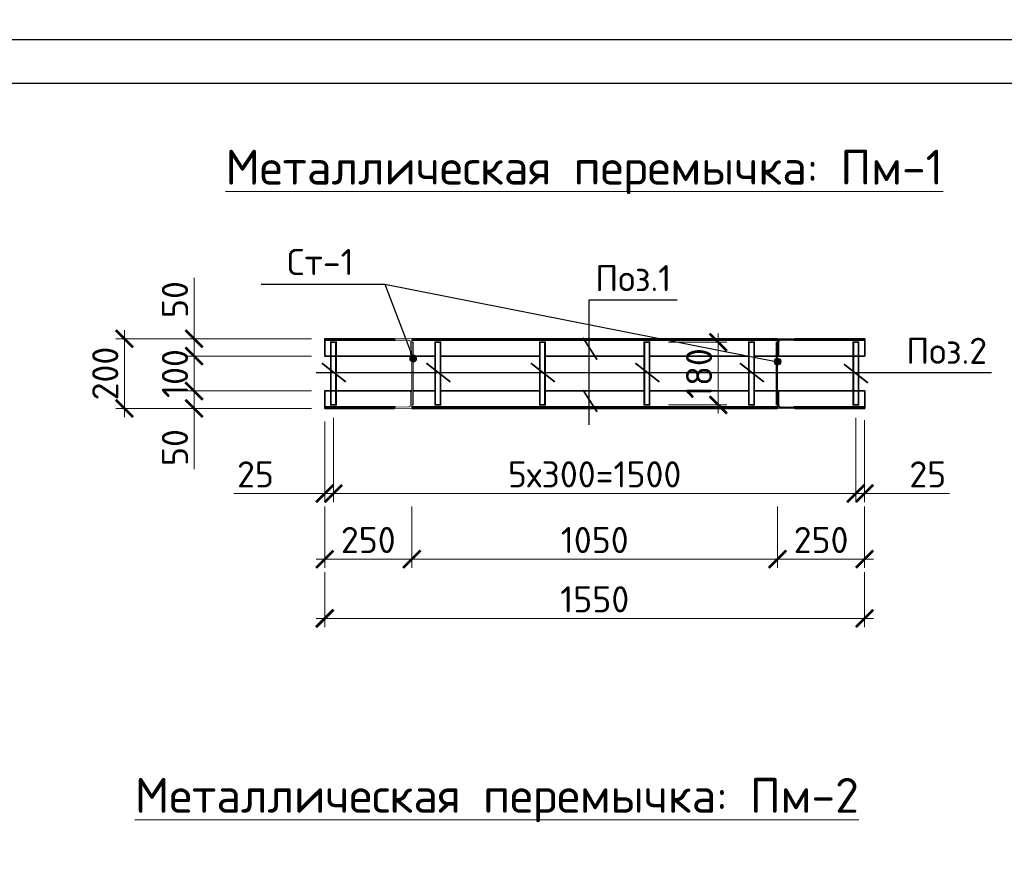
# Model space of a CAD drawing. Header units: millimetres. Extents: x 363306 to 7757304, y 1022887 to 1207196.
# Tile 384 of 656: x 1607232 to 1618537, y 1079341 to 1088906. Entities that reach past the tile are written whole.
import ezdxf
from ezdxf.enums import TextEntityAlignment as Align

# ---------------------------------------------------------------- set-up
doc = ezdxf.new("R2010")
doc.units = ezdxf.units.MM
for name, color, linetype in [('0 @ 100', 7, 'Continuous'), ('O3SAD', 1, 'Continuous'), ('Мст-1', 10, 'Continuous')]:
    doc.layers.add(name, color=color, linetype=linetype)
for name, color, linetype, lineweight in [('Ички улчамлар', 251, 'Continuous', 13), ('Мпр-2', 5, 'Continuous', 35), ('Сарлавха', 250, 'Continuous', 13), ('Сечения', 1, 'Continuous', 30)]:
    doc.layers.add(name, color=color, linetype=linetype, lineweight=lineweight)
doc.styles.add('Arial', font='arial.ttf')
doc.styles.add('GOST', font='isocpeur.TTF')
doc.styles.add('iso', font='isocpeur.TTF')
doc.styles.get("Standard").update_dxf_attribs({"font": 'isocpeui.ttf'})
doc.styles.add('ГОСТ 2.304', font='isocpeui.ttf')
doc.dimstyles.new('Дв зас-М25', dxfattribs={"dimscale": 0, "dimtxt": 300, "dimasz": 200, "dimexe": 100, "dimexo": 150, "dimgap": 70, "dimtad": 1, "dimdec": 0, "dimlfac": 0.25, "dimzin": 0, "dimdsep": 46, "dimtxsty": 'iso', "dimblk": 'ARCHTICK', "dimcen": 50, "dimdle": 100, "dimclrd": 251, "dimclre": 251, "dimclrt": 251, "dimadec": 0, "dimazin": 0, "dimtfac": 1, "dimtdec": 0, "dimtofl": 0, "dimtmove": 0, "dimatfit": 3, "dimldrblk": 'CLOSEDBLANK', "dimfxl": 0, "dimtolj": 1, "dimtzin": 0, "dimlwd": 9, "dimlwe": 9, "dimarcsym": 0})

# ---------------------------------------------------------------- blocks, each defined once
blk = doc.blocks.new('vcBlockPos')
at = {"color": 0, "linetype": 'ByBlock', "lineweight": -2, "style": 'GOST'}
blk.add_attdef('ПОЗИЦИЯ', text='', height=250, dxfattribs=at).set_placement((0, 0), align=Align.BOTTOM_CENTER)
at = {"color": 0, "linetype": 'ByBlock', "lineweight": -2, "style": 'GOST', "flags": 1}
blk.add_attdef('КОЛИЧЕСТВО', text='', height=250, dxfattribs=at).set_placement((0, 0), align=Align.RIGHT)
at = {"color": 0, "linetype": 'ByBlock', "lineweight": -2, "style": 'GOST'}
blk.add_attdef('НТЕКСТ', text='', height=250, dxfattribs=at).set_placement((0, 0), align=Align.TOP_CENTER)
blk = doc.blocks.new('_ArchTick')
at = {"color": 0, "linetype": 'ByBlock', "const_width": 0.15}
blk.add_lwpolyline([(-0.5, -0.5), (0.5, 0.5)], dxfattribs=at)
blk = doc.blocks.new('*D1321')
at = {"layer": 'Defpoints', "color": 0, "lineweight": 25, "transparency": 16777216}
for p in [(1610734, 1083463), (1611734, 1083463), (1611734, 1082709)]:
    blk.add_point(p, dxfattribs=at)
at = {"layer": 'Ички улчамлар', "color": 251, "lineweight": 9, "transparency": 16777216}
for p, q in [((1610734, 1083313), (1610734, 1082609)), ((1611734, 1083313), (1611734, 1082609)), ((1610634, 1082709), (1611834, 1082709))]:
    blk.add_line(p, q, dxfattribs=at)
at = {"layer": 'Ички улчамлар', "color": 251, "lineweight": 9, "transparency": 16777216, "xscale": 200, "yscale": 200, "zscale": 200, "rotation": 180}
blk.add_blockref('_ArchTick', (1610734, 1082709), dxfattribs=at)
at = {"layer": 'Ички улчамлар', "color": 251, "lineweight": 9, "transparency": 16777216, "xscale": 200, "yscale": 200, "zscale": 200}
blk.add_blockref('_ArchTick', (1611734, 1082709), dxfattribs=at)
at = {"layer": 'Ички улчамлар', "color": 251, "transparency": 16777216, "insert": (1611234, 1082929), "char_height": 300, "attachment_point": 5, "style": 'iso'}
blk.add_mtext('\\A1;250', dxfattribs=at)
blk = doc.blocks.new('_ClosedBlank')
at = {"color": 0, "linetype": 'ByBlock', "lineweight": -2}
for p, q in [((-1, 0.167), (0, 0)), ((-1, 0.167), (-1, -0.167)), ((0, 0), (-1, -0.167))]:
    blk.add_line(p, q, dxfattribs=at)
blk = doc.blocks.new('*D1322')
at = {"layer": 'Defpoints', "color": 0, "lineweight": 25, "transparency": 16777216}
for p in [(1611734, 1083463), (1615933, 1083463), (1615933, 1082709)]:
    blk.add_point(p, dxfattribs=at)
at = {"layer": 'Ички улчамлар', "color": 251, "lineweight": 9, "transparency": 16777216}
for p, q in [((1611734, 1083313), (1611734, 1082609)), ((1615933, 1083313), (1615933, 1082609)), ((1611634, 1082709), (1616033, 1082709))]:
    blk.add_line(p, q, dxfattribs=at)
at = {"layer": 'Ички улчамлар', "color": 251, "lineweight": 9, "transparency": 16777216, "xscale": 200, "yscale": 200, "zscale": 200, "rotation": 180}
blk.add_blockref('_ArchTick', (1611734, 1082709), dxfattribs=at)
at = {"layer": 'Ички улчамлар', "color": 251, "lineweight": 9, "transparency": 16777216, "xscale": 200, "yscale": 200, "zscale": 200}
blk.add_blockref('_ArchTick', (1615933, 1082709), dxfattribs=at)
at = {"layer": 'Ички улчамлар', "color": 251, "transparency": 16777216, "insert": (1613834, 1082929), "char_height": 300, "attachment_point": 5, "style": 'iso'}
blk.add_mtext('\\A1;1050', dxfattribs=at)
blk = doc.blocks.new('*D1323')
at = {"layer": 'Defpoints', "color": 0, "lineweight": 25, "transparency": 16777216}
for p in [(1615933, 1083463), (1616933, 1083463), (1616933, 1082709)]:
    blk.add_point(p, dxfattribs=at)
at = {"layer": 'Ички улчамлар', "color": 251, "lineweight": 9, "transparency": 16777216}
for p, q in [((1615933, 1083313), (1615933, 1082609)), ((1616933, 1083313), (1616933, 1082609)), ((1615833, 1082709), (1617033, 1082709))]:
    blk.add_line(p, q, dxfattribs=at)
at = {"layer": 'Ички улчамлар', "color": 251, "lineweight": 9, "transparency": 16777216, "xscale": 200, "yscale": 200, "zscale": 200, "rotation": 180}
blk.add_blockref('_ArchTick', (1615933, 1082709), dxfattribs=at)
at = {"layer": 'Ички улчамлар', "color": 251, "lineweight": 9, "transparency": 16777216, "xscale": 200, "yscale": 200, "zscale": 200}
blk.add_blockref('_ArchTick', (1616933, 1082709), dxfattribs=at)
at = {"layer": 'Ички улчамлар', "color": 251, "transparency": 16777216, "insert": (1616433, 1082929), "char_height": 300, "attachment_point": 5, "style": 'iso'}
blk.add_mtext('\\A1;250', dxfattribs=at)
blk = doc.blocks.new('*D1324')
at = {"layer": 'Defpoints', "color": 0, "lineweight": 25, "transparency": 16777216}
for p in [(1610734, 1082709), (1616933, 1082709), (1616933, 1082028)]:
    blk.add_point(p, dxfattribs=at)
at = {"layer": 'Ички улчамлар', "color": 251, "lineweight": 9, "transparency": 16777216}
for p, q in [((1610734, 1082559), (1610734, 1081928)), ((1616933, 1082559), (1616933, 1081928)), ((1610634, 1082028), (1617033, 1082028))]:
    blk.add_line(p, q, dxfattribs=at)
at = {"layer": 'Ички улчамлар', "color": 251, "lineweight": 9, "transparency": 16777216, "xscale": 200, "yscale": 200, "zscale": 200, "rotation": 180}
blk.add_blockref('_ArchTick', (1610734, 1082028), dxfattribs=at)
at = {"layer": 'Ички улчамлар', "color": 251, "lineweight": 9, "transparency": 16777216, "xscale": 200, "yscale": 200, "zscale": 200}
blk.add_blockref('_ArchTick', (1616933, 1082028), dxfattribs=at)
at = {"layer": 'Ички улчамлар', "color": 251, "transparency": 16777216, "insert": (1613834, 1082248), "char_height": 300, "attachment_point": 5, "style": 'iso'}
blk.add_mtext('\\A1;1550', dxfattribs=at)
blk = doc.blocks.new('*D1391')
at = {"layer": 'Defpoints', "color": 0, "lineweight": 25, "transparency": 16777216}
for p in [(1610734, 1085241), (1608434, 1084441), (1610734, 1084441)]:
    blk.add_point(p, dxfattribs=at)
at = {"layer": 'Ички улчамлар', "color": 251, "lineweight": 9, "transparency": 16777216}
for p, q in [((1608434, 1085341), (1608434, 1084341)), ((1610584, 1085241), (1608334, 1085241)), ((1610584, 1084441), (1608334, 1084441))]:
    blk.add_line(p, q, dxfattribs=at)
at = {"layer": 'Ички улчамлар', "color": 251, "lineweight": 9, "transparency": 16777216, "xscale": 200, "yscale": 200, "zscale": 200}
for p, rotation in [((1608434, 1085241), 90), ((1608434, 1084441), 270)]:
    blk.add_blockref('_ArchTick', p, dxfattribs=dict(at, rotation=rotation))
at = {"layer": 'Ички улчамлар', "color": 251, "transparency": 16777216, "insert": (1608214, 1084841), "char_height": 300, "attachment_point": 5, "rotation": 90, "style": 'iso'}
blk.add_mtext('\\A1;200', dxfattribs=at)
blk = doc.blocks.new('*D1392')
at = {"layer": 'Defpoints', "color": 0, "lineweight": 25, "transparency": 16777216}
for p in [(1609234, 1085241), (1610734, 1085241), (1610734, 1085041)]:
    blk.add_point(p, dxfattribs=at)
at = {"layer": 'Ички улчамлар', "color": 251, "lineweight": 9, "transparency": 16777216}
for p, q in [((1609234, 1085241), (1609234, 1085941)), ((1610584, 1085241), (1609134, 1085241)), ((1609234, 1084941), (1609234, 1085241)), ((1610584, 1085041), (1609134, 1085041))]:
    blk.add_line(p, q, dxfattribs=at)
at = {"layer": 'Ички улчамлар', "color": 251, "lineweight": 9, "transparency": 16777216, "xscale": 200, "yscale": 200, "zscale": 200}
for p, rotation in [((1609234, 1085241), 90), ((1609234, 1085041), 270)]:
    blk.add_blockref('_ArchTick', p, dxfattribs=dict(at, rotation=rotation))
at = {"layer": 'Ички улчамлар', "color": 251, "transparency": 16777216, "insert": (1609014, 1085691), "char_height": 300, "attachment_point": 5, "rotation": 90, "style": 'iso'}
blk.add_mtext('\\A1;50', dxfattribs=at)
blk = doc.blocks.new('*D1325')
at = {"layer": 'Defpoints', "color": 0, "lineweight": 25, "transparency": 16777216}
for p in [(1610734, 1084641), (1609234, 1084441), (1610734, 1084441)]:
    blk.add_point(p, dxfattribs=at)
at = {"layer": 'Ички улчамлар', "color": 251, "lineweight": 9, "transparency": 16777216}
for p, q in [((1609234, 1084741), (1609234, 1084441)), ((1610584, 1084641), (1609134, 1084641)), ((1610584, 1084441), (1609134, 1084441)), ((1609234, 1084441), (1609234, 1083741))]:
    blk.add_line(p, q, dxfattribs=at)
at = {"layer": 'Ички улчамлар', "color": 251, "lineweight": 9, "transparency": 16777216, "xscale": 200, "yscale": 200, "zscale": 200}
for p, rotation in [((1609234, 1084641), 90), ((1609234, 1084441), 270)]:
    blk.add_blockref('_ArchTick', p, dxfattribs=dict(at, rotation=rotation))
at = {"layer": 'Ички улчамлар', "color": 251, "transparency": 16777216, "insert": (1609014, 1083991), "char_height": 300, "attachment_point": 5, "rotation": 90, "style": 'iso'}
blk.add_mtext('\\A1;50', dxfattribs=at)
blk = doc.blocks.new('*D1393')
at = {"layer": 'Defpoints', "color": 0, "lineweight": 25, "transparency": 16777216}
for p in [(1610734, 1085041), (1609234, 1084641), (1610734, 1084641)]:
    blk.add_point(p, dxfattribs=at)
at = {"layer": 'Ички улчамлар', "color": 251, "lineweight": 9, "transparency": 16777216}
for p, q in [((1609234, 1085141), (1609234, 1084541)), ((1610584, 1085041), (1609134, 1085041)), ((1610584, 1084641), (1609134, 1084641))]:
    blk.add_line(p, q, dxfattribs=at)
at = {"layer": 'Ички улчамлар', "color": 251, "lineweight": 9, "transparency": 16777216, "xscale": 200, "yscale": 200, "zscale": 200}
for p, rotation in [((1609234, 1085041), 90), ((1609234, 1084641), 270)]:
    blk.add_blockref('_ArchTick', p, dxfattribs=dict(at, rotation=rotation))
at = {"layer": 'Ички улчамлар', "color": 251, "transparency": 16777216, "insert": (1609014, 1084841), "char_height": 300, "attachment_point": 5, "rotation": 90, "style": 'iso'}
blk.add_mtext('\\A1;100', dxfattribs=at)
blk = doc.blocks.new('*D1326')
at = {"layer": 'Defpoints', "color": 0, "lineweight": 25, "transparency": 16777216}
for p in [(1614533, 1085201), (1615252, 1085201), (1614533, 1084481)]:
    blk.add_point(p, dxfattribs=at)
at = {"layer": 'Ички улчамлар', "color": 251, "lineweight": 9, "transparency": 16777216}
for p, q in [((1615252, 1084381), (1615252, 1085301)), ((1614683, 1085201), (1615352, 1085201)), ((1614683, 1084481), (1615352, 1084481))]:
    blk.add_line(p, q, dxfattribs=at)
at = {"layer": 'Ички улчамлар', "color": 251, "lineweight": 9, "transparency": 16777216, "xscale": 200, "yscale": 200, "zscale": 200}
for p, rotation in [((1615252, 1085201), 90), ((1615252, 1084481), 270)]:
    blk.add_blockref('_ArchTick', p, dxfattribs=dict(at, rotation=rotation))
at = {"layer": 'Ички улчамлар', "color": 251, "transparency": 16777216, "insert": (1615032, 1084841), "char_height": 300, "attachment_point": 5, "rotation": 90, "style": 'iso'}
blk.add_mtext('\\A1;180', dxfattribs=at)
blk = doc.blocks.new('*D1394')
at = {"layer": 'Defpoints', "color": 0, "lineweight": 25, "transparency": 16777216}
for p in [(1616833, 1084482), (1616933, 1084457), (1616933, 1083463)]:
    blk.add_point(p, dxfattribs=at)
at = {"layer": 'Ички улчамлар', "color": 251, "lineweight": 9, "transparency": 16777216}
for p, q in [((1616833, 1084332), (1616833, 1083363)), ((1616933, 1084307), (1616933, 1083363)), ((1616833, 1083463), (1616633, 1083463)), ((1616833, 1083463), (1616933, 1083463)), ((1616933, 1083463), (1617133, 1083463)), ((1617908, 1083463), (1616933, 1083463))]:
    blk.add_line(p, q, dxfattribs=at)
at = {"layer": 'Ички улчамлар', "color": 251, "lineweight": 9, "transparency": 16777216, "xscale": 200, "yscale": 200, "zscale": 200}
blk.add_blockref('_ArchTick', (1616833, 1083463), dxfattribs=at)
at = {"layer": 'Ички улчамлар', "color": 251, "lineweight": 9, "transparency": 16777216, "xscale": 200, "yscale": 200, "zscale": 200, "rotation": 180}
blk.add_blockref('_ArchTick', (1616933, 1083463), dxfattribs=at)
at = {"layer": 'Ички улчамлар', "color": 251, "transparency": 16777216, "insert": (1617658, 1083683), "char_height": 300, "attachment_point": 5, "style": 'iso'}
blk.add_mtext('\\A1;25', dxfattribs=at)
blk = doc.blocks.new('*D1395')
at = {"layer": 'Defpoints', "color": 0, "lineweight": 25, "transparency": 16777216}
for p in [(1610833, 1084482), (1616833, 1084482), (1610833, 1083463)]:
    blk.add_point(p, dxfattribs=at)
at = {"layer": 'Ички улчамлар', "color": 251, "lineweight": 9, "transparency": 16777216}
for p, q in [((1610833, 1084332), (1610833, 1083363)), ((1616833, 1084332), (1616833, 1083363)), ((1616933, 1083463), (1610733, 1083463))]:
    blk.add_line(p, q, dxfattribs=at)
at = {"layer": 'Ички улчамлар', "color": 251, "lineweight": 9, "transparency": 16777216, "xscale": 200, "yscale": 200, "zscale": 200, "rotation": 180}
blk.add_blockref('_ArchTick', (1610833, 1083463), dxfattribs=at)
at = {"layer": 'Ички улчамлар', "color": 251, "lineweight": 9, "transparency": 16777216, "xscale": 200, "yscale": 200, "zscale": 200}
blk.add_blockref('_ArchTick', (1616833, 1083463), dxfattribs=at)
at = {"layer": 'Ички улчамлар', "color": 251, "transparency": 16777216, "insert": (1613833, 1083683), "char_height": 300, "attachment_point": 5, "style": 'iso'}
blk.add_mtext('\\A1;5х300=1500', dxfattribs=at)
blk = doc.blocks.new('*D1396')
at = {"layer": 'Defpoints', "color": 0, "lineweight": 25, "transparency": 16777216}
for p in [(1610734, 1084441), (1610833, 1084482), (1610734, 1083463)]:
    blk.add_point(p, dxfattribs=at)
at = {"layer": 'Ички улчамлар', "color": 251, "lineweight": 9, "transparency": 16777216}
for p, q in [((1610734, 1084291), (1610734, 1083363)), ((1610833, 1084332), (1610833, 1083363)), ((1609689, 1083463), (1610734, 1083463)), ((1610734, 1083463), (1610534, 1083463)), ((1610833, 1083463), (1610734, 1083463)), ((1610833, 1083463), (1611033, 1083463))]:
    blk.add_line(p, q, dxfattribs=at)
at = {"layer": 'Ички улчамлар', "color": 251, "lineweight": 9, "transparency": 16777216, "xscale": 200, "yscale": 200, "zscale": 200}
blk.add_blockref('_ArchTick', (1610734, 1083463), dxfattribs=at)
at = {"layer": 'Ички улчамлар', "color": 251, "lineweight": 9, "transparency": 16777216, "xscale": 200, "yscale": 200, "zscale": 200, "rotation": 180}
blk.add_blockref('_ArchTick', (1610833, 1083463), dxfattribs=at)
at = {"layer": 'Ички улчамлар', "color": 251, "transparency": 16777216, "insert": (1609939, 1083683), "char_height": 300, "attachment_point": 5, "style": 'iso'}
blk.add_mtext('\\A1;25', dxfattribs=at)

msp = doc.modelspace()

# ---------------------------------------------------------------- hatches: boundary and pattern name
at = {"lineweight": 15}
h = msp.add_hatch(color=256, dxfattribs=at)
h.dxf.hatch_style = 1
h.set_gradient(color1=(0, 76, 153), color2=(0, 77, 153), one_color=1, tint=0.3)
edge = h.paths.add_edge_path()
edge.add_arc((1611749.623, 1085014.251), 40, 0, 360)
h = msp.add_hatch(color=256, dxfattribs=at)
h.dxf.hatch_style = 1
h.set_gradient(color1=(0, 76, 153), color2=(0, 77, 153), one_color=1, tint=0.3)
edge = h.paths.add_edge_path()
edge.add_arc((1615933.491, 1084977.522), 40, 0, 360)
at = {"layer": 'Мст-1'}
h = msp.add_hatch(dxfattribs=at)
h.set_pattern_fill('ANSI31', color=256, scale=4, style=0)
h.set_pattern_definition([(45, (36111220.182, -13068593.063), (-8.980256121, 8.980256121), [])])
h.paths.add_polyline_path([(1615933.491, 1085201.157), (1615933.491, 1084481.157), (1615917.491, 1084481.157), (1615917.491, 1085201.157)])
h = msp.add_hatch(dxfattribs=at)
h.set_pattern_fill('ANSI31', color=256, scale=4, style=0)
h.set_pattern_definition([(45, (36111220.182, -13069993.063), (-8.980256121, 8.980256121), [])])
edge = h.paths.add_edge_path()
edge.add_arc((1616117.549, 1085240.584), 15.952, -104.7376541, 2.0572706, ccw=False)
edge.add_line((1616113.491, 1085225.157), (1615973.491, 1085225.157))
edge.add_arc((1615972.666, 1085202.05), 23.122, 87.9556109, 184.7507727)
edge.add_line((1615949.623, 1085200.135), (1615949.623, 1085057.716))
edge.add_arc((1615932.909, 1085057.862), 16.715, 271.994313, 359.5013702, ccw=False)
edge.add_line((1615933.491, 1085041.157), (1615933.491, 1085241.157))
edge.add_line((1615933.491, 1085241.157), (1616133.491, 1085241.157))
edge = h.paths.add_edge_path()
edge.add_line((1615949.623, 1084624.597), (1615949.623, 1084482.179))
edge.add_arc((1615972.666, 1084480.264), 23.122, 175.2492688, 272.0443476)
edge.add_line((1615973.491, 1084457.157), (1616118.883, 1084457.157))
edge.add_arc((1616118.372, 1084442.022), 15.144, -3.2748958, 88.0644364, ccw=False)
edge.add_line((1616133.491, 1084441.157), (1615933.491, 1084441.157))
edge.add_line((1615933.491, 1084441.157), (1615933.491, 1084641.157))
edge.add_arc((1615932.909, 1084624.452), 16.715, 0.4985649, 88.0057519, ccw=False)

# ---------------------------------------------------------------- linework, layer by layer
at = {"color": 154}
msp.add_line((1611423.632, 1085867.462), (1615933.491, 1084977.522), dxfattribs=at)
at = {"lineweight": 30}
msp.add_lwpolyline([(1597706.348, 1088178.072), (1637206.348, 1088178.072), (1637206.348, 1059478.072), (1597706.348, 1059478.072)], close=True, dxfattribs=at)
at = {"color": 154}
for points in [[(1610004.82, 1085867.462), (1611423.632, 1085867.462), (1611749.623, 1085014.251)], [(1613771.135, 1084250.964), (1613771.135, 1085687.152), (1614780.68, 1085687.152)], [(1610636.187, 1084852.539), (1617429.617, 1084852.539), (1618390.526, 1084852.539)]]:
    msp.add_lwpolyline(points, dxfattribs=at)
at = {"lineweight": 15, "const_width": 20}
for points in [[(1613861.296, 1084999.579), (1613699.213, 1085252.025)], [(1610976.77, 1084744.763), (1610701.02, 1084960.314)], [(1612176.77, 1084744.763), (1611901.02, 1084960.314)], [(1613376.77, 1084744.763), (1613101.02, 1084960.314)], [(1614576.77, 1084744.763), (1614301.02, 1084960.314)], [(1615776.77, 1084744.763), (1615501.02, 1084960.314)], [(1616971.365, 1084733.613), (1616695.616, 1084949.165)], [(1613861.296, 1084399.579), (1613699.213, 1084652.025)]]:
    msp.add_lwpolyline(points, dxfattribs=at)
at = {"color": 154, "lineweight": 15}
for centre in [(1611749.623, 1085014.251), (1615933.491, 1084977.522)]:
    msp.add_circle(centre, 40, dxfattribs=at)
at = {"layer": 'O3SAD', "color": 1}
msp.add_lwpolyline([(1595706.348, 1088678.072), (1637706.348, 1088678.072), (1637706.348, 1058978.072), (1595706.348, 1058978.072)], close=True, dxfattribs=at)
at = {"layer": 'Мпр-2'}
for points in [[(1610833.889, 1085041.157), (1610733.623, 1085041.157), (1610733.623, 1085241.157), (1611533.623, 1085241.157)], [(1611533.623, 1085241.157), (1610733.623, 1085241.157), (1610733.623, 1085225.157), (1611548.23, 1085225.157)], [(1611733.623, 1085241.157), (1615933.491, 1085241.157)], [(1615933.491, 1085241.157), (1611733.623, 1085241.157)], [(1611733.623, 1085225.157), (1615933.491, 1085225.157)], [(1616118.883, 1085225.157), (1616933.491, 1085225.157), (1616933.491, 1085241.157), (1616133.491, 1085241.157)], [(1616133.491, 1085241.157), (1616933.491, 1085241.157), (1616933.491, 1085041.157), (1616833.491, 1085041.157)], [(1611733.623, 1085041.157), (1610733.623, 1085041.157)], [(1612003.491, 1085041.157), (1611749.623, 1085041.157)], [(1613203.491, 1085041.157), (1612063.491, 1085041.157)], [(1614403.491, 1085041.157), (1613263.491, 1085041.157)], [(1615603.491, 1085041.157), (1614463.491, 1085041.157)], [(1615917.491, 1085041.157), (1615663.491, 1085041.157)], [(1616933.491, 1085041.157), (1615933.491, 1085041.157)], [(1611733.623, 1084641.157), (1610733.623, 1084641.157)], [(1610833.889, 1084641.157), (1610733.623, 1084641.157), (1610733.623, 1084441.157), (1611533.623, 1084441.157)], [(1612003.491, 1084641.157), (1611749.623, 1084641.157)], [(1613203.491, 1084641.157), (1612063.491, 1084641.157)], [(1614403.491, 1084641.157), (1613263.491, 1084641.157)], [(1615603.491, 1084641.157), (1614463.491, 1084641.157)], [(1615917.491, 1084641.157), (1615663.491, 1084641.157)], [(1616933.491, 1084641.157), (1615933.491, 1084641.157)], [(1616133.491, 1084441.157), (1616933.491, 1084441.157), (1616933.491, 1084641.157), (1616833.491, 1084641.157)], [(1611533.623, 1084441.157), (1610733.623, 1084441.157), (1610733.623, 1084457.157), (1611548.231, 1084457.157)], [(1611733.623, 1084457.157), (1615933.491, 1084457.157)], [(1611733.623, 1084441.157), (1615933.491, 1084441.157)], [(1615933.491, 1084441.157), (1611733.623, 1084441.157)], [(1616118.883, 1084457.157), (1616933.491, 1084457.157), (1616933.491, 1084441.157), (1616133.491, 1084441.157)]]:
    msp.add_lwpolyline(points, dxfattribs=at)
at = {"layer": 'Мст-1', "const_width": 10}
for points in [[(1611533.623, 1085241.157), (1611733.623, 1085241.157), (1611733.623, 1085041.157), (1611733.623, 1085041.157, -0.401527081), (1611717.491, 1085057.716), (1611717.491, 1085200.135, 0.44939201), (1611693.623, 1085225.157), (1611548.231, 1085225.157, -0.421076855), (1611533.623, 1085241.157), (1611533.623, 1085241.157)], [(1616133.491, 1085241.157), (1615933.491, 1085241.157), (1615933.491, 1085041.157), (1615933.491, 1085041.157, 0.401527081), (1615949.623, 1085057.716), (1615949.623, 1085200.135, -0.44939201), (1615973.491, 1085225.157), (1616118.883, 1085225.157, 0.421076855), (1616133.491, 1085241.157), (1616133.491, 1085241.157)], [(1611533.623, 1084441.157), (1611733.623, 1084441.157), (1611733.623, 1084641.157), (1611733.623, 1084641.157, 0.401527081), (1611717.491, 1084624.597), (1611717.491, 1084482.179, -0.44939201), (1611693.623, 1084457.157), (1611548.231, 1084457.157, 0.421076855), (1611533.623, 1084441.157), (1611533.623, 1084441.157)], [(1616133.491, 1084441.157), (1615933.491, 1084441.157), (1615933.491, 1084641.157), (1615933.491, 1084641.157, -0.401527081), (1615949.623, 1084624.597), (1615949.623, 1084482.179, 0.44939201), (1615973.491, 1084457.157), (1616118.883, 1084457.157, -0.421076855), (1616133.491, 1084441.157), (1616133.491, 1084441.157)]]:
    msp.add_lwpolyline(points, format="xyb", dxfattribs=at)
for points in [[(1611733.623, 1084641.157), (1611733.623, 1085201.157), (1611749.623, 1085201.157), (1611749.623, 1084481.157), (1611733.623, 1084481.157)], [(1615933.491, 1084641.157), (1615933.491, 1085201.157), (1615917.491, 1085201.157), (1615917.491, 1084481.157), (1615933.491, 1084481.157)]]:
    msp.add_lwpolyline(points, dxfattribs=at)
at = {"layer": 'Сечения', "color": 24, "true_color": 0x9e2e1f, "const_width": 20}
for points in [[(1610863.491, 1084481.621), (1610863.491, 1085201.157), (1610803.491, 1085201.157), (1610803.491, 1084481.621)], [(1612063.491, 1084481.621), (1612063.491, 1085201.157), (1612003.491, 1085201.157), (1612003.491, 1084481.621)], [(1613263.491, 1084481.621), (1613263.491, 1085201.157), (1613203.491, 1085201.157), (1613203.491, 1084481.621)], [(1614463.491, 1084481.621), (1614463.491, 1085201.157), (1614403.491, 1085201.157), (1614403.491, 1084481.621)], [(1615663.491, 1084481.621), (1615663.491, 1085201.157), (1615603.491, 1085201.157), (1615603.491, 1084481.621)], [(1616863.491, 1084481.621), (1616863.491, 1085201.157), (1616803.491, 1085201.157), (1616803.491, 1084481.621)]]:
    msp.add_lwpolyline(points, close=True, dxfattribs=at)

# ---------------------------------------------------------------- block references
at = {"color": 154}
ref = msp.add_blockref('vcBlockPos', (1614275.907, 1085687.152), dxfattribs=dict(at, xscale=100, yscale=100, zscale=100))
ref.add_attrib('ПОЗИЦИЯ', 'Поз.1', dxfattribs={"color": 0, "linetype": 'ByBlock', "lineweight": -2, "height": 300, "style": 'iso'}).set_placement((1614275.907, 1085787.152), align=Align.CENTER)
ref = msp.add_blockref('vcBlockPos', (1617910.072, 1084852.539), dxfattribs=dict(at, xscale=100, yscale=100, zscale=100))
ref.add_attrib('ПОЗИЦИЯ', 'Поз.2', dxfattribs={"color": 0, "linetype": 'ByBlock', "lineweight": -2, "height": 300, "style": 'iso'}).set_placement((1617874.617, 1084952.539), align=Align.CENTER)

# ---------------------------------------------------------------- texts
at = {"color": 116, "lineweight": 0, "true_color": 0x136734, "insert": (883892.483, 1087785.858), "char_height": 500, "width": 18765.00851, "attachment_point": 1, "style": 'Arial'}
msp.add_mtext('\\pi1602.2;{\\fISOCPEUR|b0|i1|c204|p34;\\L\\C256;\\c0;План ленточного фундамента для перегородки }', dxfattribs=at)
at = {"lineweight": 9, "attachment_point": 1, "style": 'iso'}
for s, insert, char_height, width in [('\\pi1171.712;Крепежный \\P\\pi762.472;элемент КЭ-1', (1382779.98, 1087540.128), 400, 5098.88054), ('\\pi1764.372;Примерных вид для\\P\\pi488.236;стена монтажа (Газоблок)', (1134531.899, 1087474.922, 0), 400, 9717.00309), ('\\pi1764.372;Примерных вид для\\P\\pi488.236;стена монтажа (Газоблок)', (1179462.79, 1087508.085, 0), 400, 9717.00309), ('\\pi1764.372;Примерных вид для\\P\\pi488.236;стена монтажа (Газоблок)', (1224462.79, 1087508.085, 0), 400, 9717.00309), ('\\pi1764.372;Примерных вид для\\P\\pi488.236;стена монтажа (Газоблок)', (1269531.899, 1087474.922, 0), 400, 9717.00309), ('\\pi457.168;{\\LГоризонтальная} \\P\\pi1088.684;сетка ГС-1', (1375298.56, 1087421.862), 400, 5098.88054), ('\\pi1764.372;{\\fISOCPEUR|b0|i1|c204|p34;Примерных вид для\\P\\pi488.236;стена монтажа (Газоблок)}', (954613.151, 1083015.009), 400, 9717.00309), ('\\pi1764.372;{\\fISOCPEUR|b0|i1|c204|p34;Примерных вид для\\P\\pi488.236;стена монтажа (Газоблок)}', (999613.151, 1083015.009), 400, 9717.00309), ('\\pi1764.372;{\\fISOCPEUR|b0|i1|c204|p34;Примерных вид для\\P\\pi488.236;стена монтажа (Газоблок)}', (1044613.151, 1083015.009), 400, 9717.00309), ('\\pi35.34936;Крепежный элемент КЭ-2 \\P\\pi1192.62209;(шаг 1500 мм)', (1387921.372, 1081851.487), 300, 5098.88054), ('\\pi457.168;{\\LГоризонтальная} \\P\\pi1121.108;сетка ГС-2', (1374921.9, 1081456.843), 400, 5098.88054)]:
    msp.add_mtext(s, dxfattribs=dict(at, insert=insert, char_height=char_height, width=width))
at = {"color": 18, "lineweight": 0, "true_color": 0x000000, "char_height": 500, "width": 5955.4476, "attachment_point": 1}
for insert in [(1431194.663, 1087606.338), (1475028.174, 1087606.338), (1521202.46, 1087606.338), (1564347.248, 1087307.106)]:
    msp.add_mtext('\\pi951.20865;Разрез 1 - 1', dxfattribs=dict(at, insert=insert))
at = {"color": 154, "insert": (1610588.713, 1086122.743), "char_height": 300, "width": 7469.39394, "attachment_point": 5, "style": 'iso'}
msp.add_mtext(' Ст-1', dxfattribs=at)
at = {"layer": '0 @ 100', "color": 7, "insert": (761996.908, 1075986.433), "char_height": 318.940213, "width": 19697.5359, "attachment_point": 4, "style": 'ГОСТ 2.304'}
msp.add_mtext('\\pi5457.36288;{\\fISOCPEUR|b1|i1|c204|p34;Характеристика участка строительства:\\P\\pi0;\\P}Расчетная зимняя температура воздух 15 °С.\\PСкоростной напор ветра   - 38кг/м2.\\PВес снегового покрова    - 50кг/м2.\\PКлассификация зданий по функциональной пожарной опасности - Ф 4.1 \\PКоэффициент надежности по назначению - 0.95\\P\\P^IПроектом разработано подъёмник для мало мобильных граждан населения грузоподъемностью 250 кг. скоростью 0,25 см/с. Двери шахт подъёмника противопожарные с пределом огнестойкости El 30. Подъёмники оборудованы кабинами габаритами 1500х1500 мм, ширина дверей кабины обеспечивает проезд инвалидной коляски. Для экстренных случаев подъёмник оснащен дополнительным аккумулятором и механическим спуском для безопасного спуска пассажира в нулевую отметку. Так же в дверях подъёмника установлены замки датчики которые открываются с ключевыми картами, чтобы открыть двери подъёмника.\\P^IС внешней и внутренней стороны наружных стен предусмотрено обшивка из аквапанелей толщиной 12,5мм с утеплением из минераловатной ваты на кварцевой основе, А =0,040 Вт/мС, толщиной 100мм. (по теплотехническому расчету). Наружная отделка из органическое стекло.\\P^IПодрядчик обязан предоставить заказчику сертификаты соответствия и пожарной безопасности на фасадную систему и все применяемые в данной системе материалы и изделия.\\PКонструкции, изделия и материалы применены по действующим стандартам, ТУ, сертификатам. На путях эвакуации используются отделочные материалы, соответствующие требованиям п. 5.25 ШНК 2.01.02-04.\\PОтделка стен с внутренней стороны окраска водоэмульсионными красками светлых тонов. Во внутренней и наружной отделке использованы современные отделочные материалы используемые на территории Республики Узбекистан.\\P^IКрыша - скатная из металлических профилированных листов с полимерными покрытиями с обеих сторон толщ.0,55мм по металлическим конструкциям.\\P^IПо периметру наружных стен устраивается бетонная отмостка. Бетон кл.В 7,5 шириной 1000 мм, толщиной 50 мм по гравийному основанию толщиной 100 мм -150 мм.\\P^IВсе строительно-монтажные работы вести согласно указаний соответствующих строительных норм и проекта производства работ (П.П.Р.) на основании ШНК 3.01.01 - 03 и КМК 3.01.02 - 00.', dxfattribs=at)
at = {"layer": 'Сарлавха', "char_height": 400, "width": 11699.41717, "attachment_point": 5, "style": 'iso'}
for s, insert in [('{\\LМеталлическая перемычка: Пм-1}', (1613714.236, 1087157.336)), ('{\\LМеталлическая перемычка: Пм-2}', (1612711.031, 1079941.218))]:
    msp.add_mtext(s, dxfattribs=dict(at, insert=insert))

# ---------------------------------------------------------------- dimensions: what is measured, and where the dimension line sits
at = {"layer": 'Ички улчамлар'}
for base, p1, p2, angle, override, picture, middle in [((1609233.623, 1085241.157), (1610733.623, 1085041.157), (1610733.623, 1085241.157), 90, {"dimscale": 1}, '*D1392', (1609013.623, 1085691.157)), ((1608433.623, 1084441.157), (1610733.623, 1085241.157), (1610733.623, 1084441.157), 90, {"dimscale": 1}, '*D1391', (1608213.623, 1084841.157)), ((1615251.727, 1085201.157), (1614533.491, 1084481.157), (1614533.491, 1085201.157), 90, {"dimscale": 1, "dimtmove": 1}, '*D1326', (1615031.727, 1084841.157)), ((1609233.623, 1084441.157), (1610733.623, 1084641.157), (1610733.623, 1084441.157), 270, {"dimscale": 1}, '*D1325', (1609013.623, 1083991.157))]:
    dim = msp.add_linear_dim(base=base, p1=p1, p2=p2, angle=angle, dimstyle='Дв зас-М25', override=override, dxfattribs=at)
    dim.commit()
    dim.dimension.update_dxf_attribs({"geometry": picture, "text_midpoint": middle})
dim = msp.add_linear_dim(base=(1609233.623, 1084641.157), p1=(1610733.623, 1085041.157), p2=(1610733.623, 1084641.157), angle=90, dimstyle='Дв зас-М25', override={"dimscale": 1}, dxfattribs=at)
dim.commit()
dim.dimension.update_dxf_attribs({"geometry": '*D1393', "text_midpoint": (1609233.623, 1084841.157), "dimtype": 160})
for base, p1, p2, picture, middle in [((1610733.623, 1083463.405), (1610833.491, 1084481.621), (1610733.623, 1084441.157), '*D1396', (1609938.778, 1083218.405)), ((1616933.491, 1083463.405), (1616833.491, 1084481.621), (1616933.491, 1084457.157), '*D1394', (1617657.787, 1083461.363))]:
    dim = msp.add_linear_dim(base=base, p1=p1, p2=p2, dimstyle='Дв зас-М25', override={"dimscale": 1, "dimtmove": 1}, dxfattribs=at)
    dim.commit()
    dim.dimension.update_dxf_attribs({"geometry": picture, "text_midpoint": middle, "dimtype": 160})
dim = msp.add_linear_dim(base=(1610833.491, 1083463.405), p1=(1616833.491, 1084481.621), p2=(1610833.491, 1084481.621), text='5х300=1500', dimstyle='Дв зас-М25', override={"dimscale": 1, "dimtmove": 1}, dxfattribs=at)
dim.commit()
dim.dimension.update_dxf_attribs({"geometry": '*D1395', "text_midpoint": (1613833.491, 1083683.405)})
for base, p1, p2, override, picture, middle in [((1611733.623, 1082709.068), (1610733.623, 1083463.405), (1611733.623, 1083463.405), {"dimscale": 1}, '*D1321', (1611233.623, 1082929.068)), ((1615933.491, 1082709.068), (1611733.623, 1083463.405), (1615933.491, 1083463.405), {"dimscale": 1, "dimtmove": 1}, '*D1322', (1613833.557, 1082929.068)), ((1616933.491, 1082709.068), (1615933.491, 1083463.405), (1616933.491, 1083463.405), {"dimscale": 1}, '*D1323', (1616433.491, 1082929.068)), ((1616933.491, 1082028.193), (1610733.623, 1082709.068), (1616933.491, 1082709.068), {"dimscale": 1, "dimtmove": 1}, '*D1324', (1613833.557, 1082248.193))]:
    dim = msp.add_linear_dim(base=base, p1=p1, p2=p2, dimstyle='Дв зас-М25', override=override, dxfattribs=at)
    dim.commit()
    dim.dimension.update_dxf_attribs({"geometry": picture, "text_midpoint": middle})

doc.saveas('drawing.dxf')
